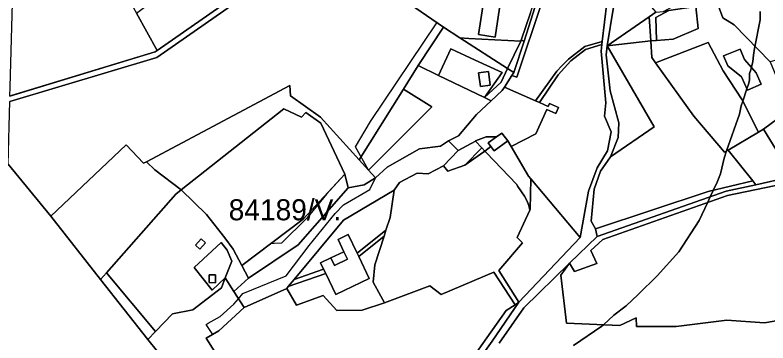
# Model space of a CAD drawing. Extents: x -477304 to -465429, y -1159113 to -1149210.
# Drawn here: x -474718 to -474181, y -1155678 to -1155445 of the extents above; entities that cross this region are included whole.
import ezdxf

# ---------------------------------------------------------------- set-up
doc = ezdxf.new("R2010")
doc.units = 0
for name, color, linetype in [('BPEJ_s', 7, 'Continuous'), ('orna_s', 7, 'Continuous'), ('ostatni_s', 7, 'Continuous'), ('PUPFL_s', 7, 'Continuous'), ('sad_s', 7, 'Continuous'), ('trav_porost_s', 7, 'Continuous'), ('zahrada_s', 7, 'Continuous')]:
    doc.layers.add(name, color=color, linetype=linetype)

msp = doc.modelspace()

# ---------------------------------------------------------------- linework, layer by layer
at = {"layer": 'BPEJ_s'}
for points in [[(-474504.01, -1155391.09), (-474616.93, -1155469.81), (-474618.23, -1155470.72), (-474720.71, -1155502)], [(-474504.01, -1155391.09), (-474616.93, -1155469.81), (-474618.23, -1155470.72), (-474720.71, -1155502)], [(-474541.45, -1155738.49), (-474581.87, -1155674.95), (-474577.13, -1155672.21), (-474581.88, -1155665.14), (-474580.52, -1155664.25), (-474571.8, -1155659.35), (-474562.02, -1155650.64), (-474558.76, -1155646.72), (-474555.64, -1155642.98), (-474524.77, -1155630.42), (-474508.44, -1155608.75), (-474489.73, -1155585.99), (-474483.77, -1155579.83), (-474464.95, -1155568.81), (-474461, -1155560.62), (-474466.04, -1155555.06), (-474475.3, -1155538.42), (-474464.64, -1155520.5), (-474417.31, -1155450.02), (-474484.54, -1155403.64)], [(-474541.45, -1155738.49), (-474581.87, -1155674.95), (-474577.13, -1155672.21), (-474581.88, -1155665.14), (-474580.52, -1155664.25), (-474571.8, -1155659.35), (-474562.02, -1155650.64), (-474558.76, -1155646.72), (-474555.64, -1155642.98), (-474524.77, -1155630.42), (-474508.44, -1155608.75), (-474489.73, -1155585.99), (-474483.77, -1155579.83), (-474464.95, -1155568.81), (-474461, -1155560.62), (-474466.04, -1155555.06), (-474475.3, -1155538.42), (-474464.64, -1155520.5), (-474417.31, -1155450.02), (-474484.54, -1155403.64)], [(-474319.61, -1155680.19), (-474299.41, -1155666.37), (-474298.29, -1155665.33), (-474290.91, -1155658.5), (-474281.98, -1155651.91), (-474273.46, -1155643.64), (-474259.86, -1155630.44), (-474244.55, -1155613.42), (-474230.09, -1155590.89), (-474224.13, -1155578.37), (-474222.13, -1155574.17), (-474219.92, -1155569.53), (-474217.12, -1155563.67), (-474214.78, -1155557.71), (-474212.23, -1155546.66), (-474210.36, -1155541.33), (-474201.17, -1155515.19), (-474199.9, -1155509.23), (-474198.81, -1155505.96), (-474195.9, -1155497.23), (-474194.8, -1155493.92), (-474194.38, -1155492.26), (-474193.94, -1155490.52), (-474193.94, -1155486.27), (-474193.19, -1155483.51), (-474192.72, -1155481.8), (-474191.61, -1155477.76), (-474191.09, -1155473.21), (-474190.54, -1155468.41), (-474186.5, -1155447.99), (-474186.5, -1155442.04)], [(-474186.5, -1155442.04), (-474186.5, -1155447.99), (-474190.54, -1155468.41), (-474191.09, -1155473.21), (-474191.61, -1155477.76), (-474192.72, -1155481.8), (-474193.19, -1155483.51), (-474193.94, -1155486.27), (-474193.94, -1155490.52), (-474194.38, -1155492.26), (-474194.8, -1155493.92), (-474195.9, -1155497.23)], [(-474195.9, -1155497.23), (-474198.81, -1155505.96), (-474199.9, -1155509.23), (-474201.17, -1155515.19), (-474210.36, -1155541.33), (-474212.23, -1155546.66), (-474214.78, -1155557.71), (-474217.12, -1155563.67), (-474219.92, -1155569.53), (-474222.13, -1155574.17), (-474224.13, -1155578.37), (-474230.09, -1155590.89), (-474244.55, -1155613.42), (-474259.86, -1155630.44), (-474273.46, -1155643.64), (-474281.98, -1155651.91), (-474290.91, -1155658.5), (-474298.29, -1155665.33), (-474299.41, -1155666.37), (-474319.61, -1155680.19)], [(-474605.92, -1155657.56), (-474617.96, -1155670.22), (-474652.97, -1155628.22), (-474603.6, -1155572.23), (-474599.59, -1155569.04), (-474526.4, -1155511.49), (-474513.76, -1155517.25), (-474510.73, -1155514.03), (-474500.09, -1155521.68), (-474482.91, -1155557.9), (-474496.07, -1155572.12), (-474509.92, -1155589.33), (-474528.17, -1155607.07), (-474533.32, -1155607.32), (-474536, -1155607.69), (-474556.42, -1155623.14), (-474551.61, -1155632.13), (-474562.02, -1155641.6), (-474568.23, -1155631.86), (-474570.97, -1155638.93), (-474591.26, -1155654.68), (-474605.92, -1155657.56)]]:
    msp.add_lwpolyline(points, dxfattribs=at)
msp.add_lwpolyline([(-474526.4, -1155511.49), (-474513.76, -1155517.25), (-474510.73, -1155514.03), (-474500.09, -1155521.68), (-474482.91, -1155557.9), (-474496.07, -1155572.12), (-474509.92, -1155589.33), (-474528.17, -1155607.07), (-474533.32, -1155607.32), (-474536, -1155607.69), (-474556.42, -1155623.14), (-474551.61, -1155632.13), (-474562.02, -1155641.6), (-474568.23, -1155631.86), (-474570.97, -1155638.93), (-474591.26, -1155654.68), (-474605.92, -1155657.56), (-474617.96, -1155670.22), (-474652.97, -1155628.22), (-474603.6, -1155572.23), (-474599.59, -1155569.04)], close=True, dxfattribs=at)
at = {"layer": 'orna_s'}
for points in [[(-474261.06, -1155478.58), (-474233.74, -1155516.6), (-474211.99, -1155542.26), (-474209.38, -1155540.77), (-474191.72, -1155562.64), (-474223.51, -1155570.41), (-474303.86, -1155597.03), (-474306.99, -1155591.51), (-474304.9, -1155568.75), (-474300.52, -1155555.74), (-474293.27, -1155545.65), (-474261.99, -1155524.17), (-474295.53, -1155466.42), (-474264.56, -1155462.95), (-474263.75, -1155474.83)], [(-474295.53, -1155466.42), (-474261.99, -1155524.17), (-474293.27, -1155545.65), (-474287.87, -1155531.73), (-474287.26, -1155521.3), (-474293.5, -1155498.56), (-474296.38, -1155472.9)], [(-474223.55, -1155464.18), (-474212.93, -1155484.37), (-474199.3, -1155504.99), (-474187.72, -1155528.03), (-474209.38, -1155540.77), (-474211.99, -1155542.26), (-474233.74, -1155516.6), (-474261.06, -1155478.58)], [(-474163.44, -1155559.72), (-474189.42, -1155565.49), (-474191.72, -1155562.64), (-474209.38, -1155540.77), (-474187.72, -1155528.03), (-474183.95, -1155525.81)], [(-474189.42, -1155565.49), (-474210.64, -1155570.16), (-474302.84, -1155602.37), (-474303.86, -1155597.03), (-474223.51, -1155570.41), (-474191.72, -1155562.64)]]:
    msp.add_lwpolyline(points, close=True, dxfattribs=at)
at = {"layer": 'ostatni_s'}
for points in [[(-474500.29, -1155393.44), (-474617.09, -1155474.92), (-474722.04, -1155506.28)], [(-474721.93, -1155502.37), (-474618.23, -1155470.72), (-474616.93, -1155469.81), (-474504.01, -1155391.09)], [(-474390.78, -1155695.34), (-474377.84, -1155677.08), (-474358.63, -1155649.3), (-474315.02, -1155603.21), (-474309.02, -1155570.06), (-474302.8, -1155553.51), (-474295.45, -1155541.42), (-474292.89, -1155527.89), (-474297.62, -1155516.59), (-474296.68, -1155507.23), (-474299.9, -1155470.25), (-474299.38, -1155465.62), (-474299.12, -1155463.35), (-474295.99, -1155435.78)], [(-474341.86, -1155434.19), (-474360.03, -1155488.94), (-474363.64, -1155487.58), (-474362.29, -1155485.51), (-474354.86, -1155463.07), (-474345.64, -1155433.88)], [(-474291.21, -1155439.01), (-474295.53, -1155466.42), (-474296.38, -1155472.9), (-474293.5, -1155498.56), (-474287.26, -1155521.3), (-474287.87, -1155531.73), (-474293.27, -1155545.65), (-474300.52, -1155555.74), (-474304.9, -1155568.75), (-474306.99, -1155591.51), (-474303.86, -1155597.03), (-474302.84, -1155602.37), (-474322.44, -1155621.35), (-474355.15, -1155653.13), (-474372.79, -1155678.39)]]:
    msp.add_lwpolyline(points, dxfattribs=at)
for points in [[(-474265.72, -1155445.87), (-474260.91, -1155442.55), (-474255.41, -1155441.93), (-474251.63, -1155441.4), (-474261.02, -1155446.37), (-474260.51, -1155462.66), (-474264.56, -1155462.95)], [(-474261.02, -1155446.37), (-474251.63, -1155441.4), (-474232.27, -1155438.52), (-474230.7, -1155454.05), (-474248.44, -1155461.85), (-474260.51, -1155462.66)], [(-474265.72, -1155445.87), (-474264.56, -1155462.95), (-474295.53, -1155466.42)], [(-474331.65, -1155484.54), (-474328.06, -1155480.81), (-474323.31, -1155475.96), (-474311.6, -1155466.89), (-474299.12, -1155463.35), (-474299.38, -1155465.62), (-474311.01, -1155469.09), (-474321.63, -1155477.13), (-474330.6, -1155487.08), (-474343.98, -1155507), (-474346.77, -1155505.76)], [(-474189.23, -1155485.72), (-474185.69, -1155493.78), (-474195.52, -1155498.1), (-474199.74, -1155488.49), (-474209.54, -1155480.76), (-474212.52, -1155473.76), (-474200.78, -1155468.78), (-474197.58, -1155476.33)], [(-474387.4, -1155485.7), (-474380.43, -1155484.72), (-474379.07, -1155494.6), (-474386.01, -1155495.56)], [(-474338.74, -1155511.92), (-474346.46, -1155529.33), (-474364.24, -1155538.3), (-474366.59, -1155534.34), (-474370.71, -1155528.68), (-474374.52, -1155531.43), (-474382.12, -1155531.42), (-474389.52, -1155534.25), (-474389.62, -1155534.44), (-474401.98, -1155541.04), (-474408.99, -1155534.29), (-474401.85, -1155530.58), (-474388.82, -1155515.35), (-474378.32, -1155505.64), (-474370.51, -1155498.43), (-474368.93, -1155495.93), (-474346.77, -1155505.76), (-474343.98, -1155507), (-474337.78, -1155509.75), (-474336.85, -1155507.66), (-474330.39, -1155510.52), (-474332.27, -1155514.78)], [(-474378.58, -1155538.36), (-474383.01, -1155541.5), (-474385.09, -1155539.28), (-474389.62, -1155534.44), (-474389.52, -1155534.25), (-474382.12, -1155531.42), (-474374.52, -1155531.43), (-474380.48, -1155535.73)], [(-474370.71, -1155528.68), (-474366.59, -1155534.34), (-474376.37, -1155541.42), (-474378.58, -1155538.36), (-474380.48, -1155535.73), (-474374.52, -1155531.43)], [(-474383.01, -1155541.5), (-474385.99, -1155543.61), (-474397.16, -1155551.57), (-474385.09, -1155539.28)], [(-474454.89, -1155602.25), (-474472.97, -1155616.68), (-474474.07, -1155614.36), (-474453.5, -1155597.94)], [(-474498.04, -1155625.63), (-474500.17, -1155621.17), (-474492.93, -1155617.71), (-474490.33, -1155623.15), (-474480.93, -1155618.66), (-474483.52, -1155613.22), (-474487.69, -1155604.46), (-474480.43, -1155601), (-474474.07, -1155614.36), (-474472.97, -1155616.68), (-474465.48, -1155632.4), (-474489.37, -1155643.8), (-474496.55, -1155628.74)], [(-474589.49, -1155608.59), (-474585.42, -1155604.08), (-474582.22, -1155606.93), (-474586.34, -1155611.45)], [(-474492.93, -1155617.71), (-474483.52, -1155613.22), (-474480.93, -1155618.66), (-474490.33, -1155623.15)], [(-474575.08, -1155629.7), (-474575.2, -1155635.38), (-474579.72, -1155635.28), (-474579.65, -1155629.64)], [(-474498.04, -1155625.63), (-474496.55, -1155628.74), (-474523.26, -1155638.15), (-474518.99, -1155633.01)]]:
    msp.add_lwpolyline(points, close=True, dxfattribs=at)
at = {"layer": 'PUPFL_s'}
for points in [[(-474617.09, -1155474.92), (-474500.29, -1155393.44), (-474484.54, -1155403.64), (-474412.53, -1155453.32), (-474430.52, -1155480.62), (-474441.09, -1155497.42), (-474472.72, -1155547.69), (-474500.15, -1155517.45), (-474521.65, -1155502.2), (-474522.11, -1155494.83), (-474624.42, -1155549.1), (-474626.53, -1155550.24), (-474639.01, -1155537.09), (-474692.67, -1155587.82), (-474723.24, -1155550.86), (-474722.04, -1155506.28)], [(-474295.53, -1155466.42), (-474291.21, -1155439.01), (-474291.79, -1155408.17), (-474264.36, -1155438.75), (-474260.91, -1155442.55), (-474265.72, -1155445.87)], [(-474461, -1155560.62), (-474469.18, -1155565.64), (-474480.51, -1155567.62), (-474482.91, -1155557.9), (-474500.09, -1155521.68), (-474510.73, -1155514.03), (-474513.76, -1155517.25), (-474526.4, -1155511.49), (-474599.59, -1155569.04), (-474618.43, -1155555), (-474624.42, -1155549.1), (-474522.11, -1155494.83), (-474521.65, -1155502.2), (-474500.15, -1155517.45), (-474472.72, -1155547.69), (-474466.04, -1155555.06)], [(-474441.09, -1155497.42), (-474420.88, -1155510.09), (-474466.04, -1155555.06), (-474472.72, -1155547.69)], [(-474639.01, -1155537.09), (-474626.53, -1155550.24), (-474624.42, -1155549.1), (-474618.43, -1155555), (-474599.59, -1155569.04), (-474603.6, -1155572.23), (-474652.97, -1155628.22), (-474657.22, -1155633.04), (-474692.67, -1155587.82)], [(-474523.26, -1155638.15), (-474524.27, -1155639.36), (-474554.79, -1155652.96), (-474562.02, -1155641.6), (-474551.61, -1155632.13), (-474516.13, -1155608.37), (-474480.51, -1155567.62), (-474469.18, -1155565.64), (-474461, -1155560.62), (-474452.76, -1155552.99), (-474429.5, -1155539.88), (-474414.63, -1155538), (-474408.99, -1155534.29), (-474401.98, -1155541.04), (-474412.52, -1155552.02), (-474423.3, -1155557.82), (-474431.3, -1155557.22), (-474443.93, -1155563.81), (-474447.64, -1155569.42), (-474483.81, -1155590.65), (-474518.99, -1155633.01)], [(-474551.61, -1155632.13), (-474556.42, -1155623.14), (-474512.57, -1155589.96), (-474482.91, -1155557.9), (-474480.51, -1155567.62), (-474516.13, -1155608.37)], [(-474617.96, -1155670.22), (-474623.37, -1155675.92), (-474657.22, -1155633.04), (-474652.97, -1155628.22)], [(-474623.37, -1155675.92), (-474617.96, -1155670.22), (-474605.92, -1155657.56), (-474591.26, -1155654.68), (-474570.97, -1155638.93), (-474568.23, -1155631.86), (-474562.02, -1155641.6), (-474554.79, -1155652.96), (-474572.86, -1155669.74), (-474581.87, -1155674.95), (-474541.45, -1155738.49), (-474453.21, -1155702.01), (-474428.56, -1155741.17), (-474427.15, -1155743.38), (-474434.86, -1155750.52), (-474445.29, -1155764.42), (-474457.11, -1155790.7), (-474499.37, -1155829.73)], [(-474412.15, -1155727.48), (-474424.94, -1155741.34), (-474427.15, -1155743.38), (-474428.56, -1155741.17), (-474367.76, -1155655.1), (-474361.34, -1155651.02), (-474358.63, -1155649.3), (-474377.84, -1155677.08), (-474390.78, -1155695.34)]]:
    msp.add_lwpolyline(points, close=True, dxfattribs=at)
msp.add_lwpolyline([(-474723.24, -1155550.86), (-474692.67, -1155587.82), (-474657.22, -1155633.04), (-474623.37, -1155675.92), (-474499.37, -1155829.73), (-474531.48, -1155852.89), (-474539.27, -1155868.59), (-474550.33, -1155880.64), (-474557.81, -1155894.24), (-474567.23, -1155909.74), (-474579, -1155923.53), (-474592.24, -1155945.29), (-474611.54, -1155978.91), (-474613.55, -1155986.74), (-474639.7, -1156023), (-474658.54, -1156041.69), (-474668.48, -1156043.43), (-474692.7, -1156051.48), (-474717.23, -1156062.42), (-474768.9, -1156073.48)], dxfattribs=at)
at = {"layer": 'sad_s'}
msp.add_lwpolyline([(-474423.3, -1155557.82), (-474412.52, -1155552.02), (-474409.44, -1155555.8), (-474397.16, -1155551.57), (-474385.99, -1155543.61), (-474383.01, -1155541.5), (-474381.83, -1155542.76), (-474360.43, -1155565.15), (-474359.29, -1155566.85), (-474354.71, -1155573.64), (-474353.02, -1155576.78), (-474351.58, -1155580.35), (-474350.75, -1155583.67), (-474359.84, -1155603.09), (-474356.07, -1155606.93), (-474373.02, -1155626.57), (-474358.63, -1155649.3), (-474361.34, -1155651.02), (-474376.42, -1155627.82), (-474414.01, -1155643.65), (-474422.14, -1155637.61), (-474454.68, -1155649.78), (-474462.64, -1155635.06), (-474461.46, -1155622.54), (-474454.89, -1155602.25), (-474453.5, -1155597.94), (-474450.53, -1155588.75), (-474447.64, -1155569.42), (-474443.93, -1155563.81), (-474431.3, -1155557.22)], close=True, dxfattribs=at)
at = {"layer": 'trav_porost_s'}
for points in [[(-474724.73, -1155395), (-474752.87, -1155353.45), (-474754.01, -1155336.25), (-474722.72, -1155296.37), (-474697.73, -1155340.75), (-474691, -1155337.91), (-474687.63, -1155344.12), (-474669.53, -1155375.69), (-474643.19, -1155422.42), (-474639.26, -1155429.52), (-474635.67, -1155435.99), (-474633.77, -1155439.42), (-474631.61, -1155443.32), (-474616.93, -1155469.81), (-474618.23, -1155470.72), (-474721.93, -1155502.37), (-474721.75, -1155495.62), (-474719.68, -1155418.74), (-474719.55, -1155413.56), (-474719.19, -1155406.97)], [(-474475.82, -1155364.21), (-474474.43, -1155366.08), (-474478.15, -1155369.7), (-474504.01, -1155391.09), (-474616.93, -1155469.81), (-474631.61, -1155443.32), (-474478.68, -1155328.52), (-474462.6, -1155343.75), (-474456.75, -1155350.11), (-474468.94, -1155360.73), (-474473.77, -1155365.43), (-474475.03, -1155363.64), (-474473.65, -1155362.67), (-474475.7, -1155359.78), (-474479.29, -1155362.33), (-474477.22, -1155365.2)], [(-474312.88, -1155352.91), (-474324.72, -1155366.77), (-474331.18, -1155377.25), (-474337.69, -1155406.61), (-474345.64, -1155433.88), (-474354.86, -1155463.07), (-474356.92, -1155462.42), (-474350.45, -1155443.03), (-474344.24, -1155424.45), (-474340.15, -1155410.81), (-474335.22, -1155390.97), (-474331, -1155374.87), (-474328.78, -1155367.97), (-474325.04, -1155357.88), (-474324.04, -1155358.26), (-474321.5, -1155351.27)], [(-474366.01, -1155396.6), (-474375.57, -1155460.39), (-474387.58, -1155458.32), (-474371.73, -1155357.13), (-474364.96, -1155358.86), (-474372.53, -1155395.88)], [(-474328.06, -1155382.2), (-474321.24, -1155368.73), (-474314.3, -1155360.4), (-474303.22, -1155386.54), (-474296.71, -1155406.95), (-474295.99, -1155435.78), (-474299.12, -1155463.35), (-474311.6, -1155466.89), (-474323.31, -1155475.96), (-474328.06, -1155480.81), (-474331.65, -1155484.54), (-474346.77, -1155505.76), (-474368.93, -1155495.93), (-474363.64, -1155487.58), (-474360.03, -1155488.94), (-474341.86, -1155434.19), (-474334.18, -1155407.21)], [(-474224.83, -1155415.28), (-474223.5, -1155414.28), (-474218.85, -1155420.63), (-474202.22, -1155407.05), (-474201.36, -1155406.31), (-474193.55, -1155400.64), (-474186.84, -1155408.65), (-474183.28, -1155423.62), (-474180.49, -1155425.81), (-474174.29, -1155430.69), (-474165.75, -1155435.4), (-474158.99, -1155428.49), (-474151.52, -1155441.36), (-474157.64, -1155471.79), (-474179.4, -1155477.97), (-474204.97, -1155451.5), (-474213.18, -1155446.51)], [(-474255.41, -1155441.93), (-474229.97, -1155427.96), (-474230.55, -1155419.6), (-474224.83, -1155415.28), (-474213.18, -1155446.51), (-474204.97, -1155451.5), (-474179.4, -1155477.97), (-474164.95, -1155512.37), (-474168.59, -1155514.57), (-474183.95, -1155525.81), (-474187.72, -1155528.03), (-474199.3, -1155504.99), (-474212.93, -1155484.37), (-474223.55, -1155464.18), (-474261.06, -1155478.58), (-474263.75, -1155474.83), (-474264.56, -1155462.95), (-474260.51, -1155462.66), (-474248.44, -1155461.85), (-474230.7, -1155454.05), (-474232.27, -1155438.52), (-474251.63, -1155441.4)], [(-474400.8, -1155460.86), (-474366.84, -1155482.6), (-474371.19, -1155492.37), (-474383.31, -1155503.28), (-474370.64, -1155485.53), (-474389.82, -1155476.71), (-474407.3, -1155468.67), (-474416.12, -1155487.76), (-474430.52, -1155480.62), (-474412.53, -1155453.32)], [(-474394.45, -1155461.21), (-474357.31, -1155463.2), (-474366.84, -1155482.6), (-474400.8, -1155460.86)], [(-474389.82, -1155476.71), (-474370.64, -1155485.53), (-474383.31, -1155503.28), (-474416.12, -1155487.76), (-474407.3, -1155468.67)], [(-474343.98, -1155507), (-474330.6, -1155487.08), (-474321.63, -1155477.13), (-474311.01, -1155469.09), (-474299.38, -1155465.62), (-474299.9, -1155470.25), (-474296.68, -1155507.23), (-474297.62, -1155516.59), (-474292.89, -1155527.89), (-474295.45, -1155541.42), (-474302.8, -1155553.51), (-474309.02, -1155570.06), (-474315.02, -1155603.21), (-474350.05, -1155561.34), (-474351.74, -1155559.32), (-474364.24, -1155538.3), (-474346.46, -1155529.33), (-474338.74, -1155511.92), (-474332.27, -1155514.78), (-474330.39, -1155510.52), (-474336.85, -1155507.66), (-474337.78, -1155509.75)], [(-474199.74, -1155488.49), (-474195.52, -1155498.1), (-474185.69, -1155493.78), (-474189.23, -1155485.72), (-474197.58, -1155476.33), (-474200.78, -1155468.78), (-474212.52, -1155473.76), (-474209.54, -1155480.76)], [(-474401.85, -1155530.58), (-474408.99, -1155534.29), (-474414.63, -1155538), (-474429.5, -1155539.88), (-474452.76, -1155552.99), (-474461, -1155560.62), (-474466.04, -1155555.06), (-474420.88, -1155510.09), (-474441.09, -1155497.42), (-474430.52, -1155480.62), (-474416.12, -1155487.76), (-474383.31, -1155503.28), (-474378.32, -1155505.64), (-474388.82, -1155515.35)], [(-474379.07, -1155494.6), (-474380.43, -1155484.72), (-474387.4, -1155485.7), (-474386.01, -1155495.56)], [(-474370.51, -1155498.43), (-474378.32, -1155505.64), (-474383.31, -1155503.28), (-474371.19, -1155492.37), (-474366.84, -1155482.6), (-474362.29, -1155485.51), (-474363.64, -1155487.58), (-474368.93, -1155495.93)], [(-474144.43, -1155555.14), (-474145.58, -1155570.4), (-474142.92, -1155584.13), (-474146.56, -1155586.94), (-474163.44, -1155559.72), (-474183.95, -1155525.81), (-474168.59, -1155514.57), (-474164.95, -1155512.37), (-474151.19, -1155504.07), (-474134.59, -1155550.86)], [(-474599.59, -1155569.04), (-474526.4, -1155511.49), (-474513.76, -1155517.25), (-474510.73, -1155514.03), (-474500.09, -1155521.68), (-474482.91, -1155557.9), (-474512.57, -1155589.96), (-474556.42, -1155623.14), (-474562.64, -1155611.52), (-474568.42, -1155603.44), (-474581.55, -1155586.61)], [(-474397.16, -1155551.57), (-474409.44, -1155555.8), (-474412.52, -1155552.02), (-474401.98, -1155541.04), (-474389.62, -1155534.44), (-474385.09, -1155539.28)], [(-474359.29, -1155566.85), (-474360.43, -1155565.15), (-474381.83, -1155542.76), (-474383.01, -1155541.5), (-474378.58, -1155538.36), (-474376.37, -1155541.42), (-474366.59, -1155534.34), (-474364.24, -1155538.3), (-474351.74, -1155559.32), (-474350.05, -1155561.34), (-474350.53, -1155583.22), (-474350.75, -1155583.67), (-474351.58, -1155580.35), (-474353.02, -1155576.78), (-474354.71, -1155573.64)], [(-474350.53, -1155583.22), (-474350.05, -1155561.34), (-474315.02, -1155603.21), (-474358.63, -1155649.3), (-474373.02, -1155626.57), (-474356.07, -1155606.93), (-474359.84, -1155603.09), (-474350.75, -1155583.67)], [(-474183.24, -1155663.83), (-474210.18, -1155661.94), (-474246.51, -1155666.52), (-474274.69, -1155666.51), (-474275.06, -1155660.44), (-474286.64, -1155665.84), (-474324.61, -1155664.18), (-474328.68, -1155629.87), (-474322.44, -1155621.35), (-474318.86, -1155627.25), (-474303.11, -1155621.59), (-474307.35, -1155612.46), (-474298.68, -1155604.62), (-474209.72, -1155573.3), (-474169.54, -1155564.95), (-474143.71, -1155657.14)], [(-474617.96, -1155670.22), (-474652.97, -1155628.22), (-474603.6, -1155572.23), (-474599.59, -1155569.04), (-474581.55, -1155586.61), (-474568.42, -1155603.44), (-474562.64, -1155611.52), (-474556.42, -1155623.14), (-474551.61, -1155632.13), (-474562.02, -1155641.6), (-474568.23, -1155631.86), (-474563.6, -1155619.91), (-474566.98, -1155612.13), (-474571.08, -1155606.62), (-474590.34, -1155624.4), (-474577.64, -1155640.69), (-474568.23, -1155631.86), (-474570.97, -1155638.93), (-474591.26, -1155654.68), (-474605.92, -1155657.56)], [(-474571.08, -1155606.62), (-474566.98, -1155612.13), (-474563.6, -1155619.91), (-474568.23, -1155631.86), (-474577.64, -1155640.69), (-474590.34, -1155624.4)], [(-474589.49, -1155608.59), (-474586.34, -1155611.45), (-474582.22, -1155606.93), (-474585.42, -1155604.08)], [(-474470.49, -1155654.8), (-474454.68, -1155649.78), (-474422.14, -1155637.61), (-474414.01, -1155643.65), (-474376.42, -1155627.82), (-474361.34, -1155651.02), (-474367.76, -1155655.1), (-474428.56, -1155741.17), (-474453.21, -1155702.01), (-474541.45, -1155738.49), (-474581.87, -1155674.95), (-474572.86, -1155669.74), (-474554.79, -1155652.96), (-474524.27, -1155639.36), (-474517.44, -1155651.3), (-474498.44, -1155644.49), (-474488.51, -1155655.23)], [(-474575.2, -1155635.38), (-474575.08, -1155629.7), (-474579.65, -1155629.64), (-474579.72, -1155635.28)]]:
    msp.add_lwpolyline(points, close=True, dxfattribs=at)
for points in [[(-474371.73, -1155357.13), (-474387.58, -1155458.32), (-474375.57, -1155460.39), (-474366.01, -1155396.6)], [(-474350.45, -1155443.03), (-474356.92, -1155462.42), (-474354.86, -1155463.07), (-474362.29, -1155485.51), (-474366.84, -1155482.6), (-474357.31, -1155463.2), (-474394.45, -1155461.21), (-474400.8, -1155460.86), (-474412.53, -1155453.32), (-474484.54, -1155403.64)], [(-474169.54, -1155564.95), (-474209.72, -1155573.3), (-474298.68, -1155604.62), (-474307.35, -1155612.46), (-474303.11, -1155621.59), (-474318.86, -1155627.25), (-474322.44, -1155621.35), (-474302.84, -1155602.37), (-474210.64, -1155570.16), (-474189.42, -1155565.49), (-474163.44, -1155559.72)], [(-474372.79, -1155678.39), (-474355.15, -1155653.13), (-474322.44, -1155621.35), (-474328.68, -1155629.87), (-474324.61, -1155664.18), (-474286.64, -1155665.84), (-474275.06, -1155660.44), (-474274.69, -1155666.51), (-474246.51, -1155666.52), (-474210.18, -1155661.94), (-474183.24, -1155663.83), (-474143.71, -1155657.14)]]:
    msp.add_lwpolyline(points, dxfattribs=at)
at = {"layer": 'zahrada_s'}
for points in [[(-474518.99, -1155633.01), (-474483.81, -1155590.65), (-474447.64, -1155569.42), (-474450.53, -1155588.75), (-474453.5, -1155597.94), (-474474.07, -1155614.36), (-474480.43, -1155601), (-474487.69, -1155604.46), (-474483.52, -1155613.22), (-474492.93, -1155617.71), (-474500.17, -1155621.17), (-474498.04, -1155625.63)], [(-474524.27, -1155639.36), (-474523.26, -1155638.15), (-474496.55, -1155628.74), (-474489.37, -1155643.8), (-474465.48, -1155632.4), (-474472.97, -1155616.68), (-474454.89, -1155602.25), (-474461.46, -1155622.54), (-474462.64, -1155635.06), (-474454.68, -1155649.78), (-474470.49, -1155654.8), (-474488.51, -1155655.23), (-474498.44, -1155644.49), (-474517.44, -1155651.3)]]:
    msp.add_lwpolyline(points, close=True, dxfattribs=at)

# ---------------------------------------------------------------- texts
at = {"layer": 'BPEJ_s'}
msp.add_text('84189/V.', height=15, dxfattribs=at).set_placement((-474565.76, -1155590.85))

doc.saveas('drawing.dxf')
